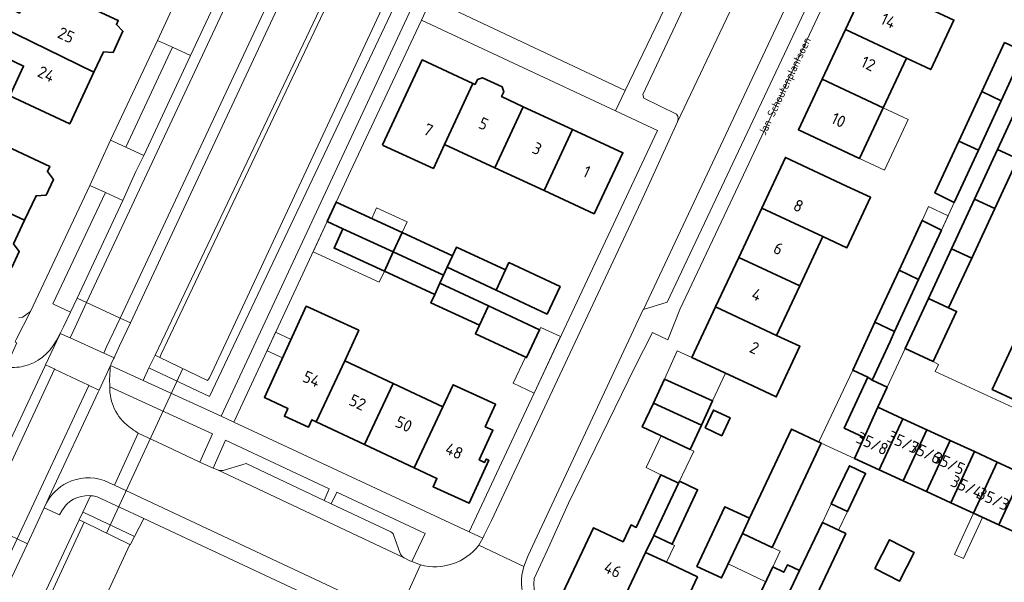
# Model space of a CAD drawing. Header units: metres. Extents: x 149984 to 156489, y 469398 to 478068.
# Tile 546 of 656: x 154015 to 154127, y 473818 to 473882. Entities that reach past the tile are written whole.
import ezdxf
from ezdxf.enums import TextEntityAlignment as Align

# ---------------------------------------------------------------- set-up
doc = ezdxf.new("R2010")
doc.units = ezdxf.units.M
doc.header["$LTSCALE"] = 0.75
for name, color, linetype, lineweight in [('B-WE-GR-BEPLANTING_CULTUUR_HEESTERS-GV', 252, 'Continuous', 18), ('B-WE-KW-KUNSTWERK_DUIKER-G', 6, 'Continuous', 18), ('B-WE-OG-BEBOUWING-GV', 6, 'Continuous', 35), ('B-WE-OG-BEBOUWING-T18', 1, 'Continuous', 18), ('B-WE-OG-BEBOUWING_LUIFEL-GV', 6, 'Continuous', 18), ('B-WE-OG-BEBOUWING_OVERBOUWING-GV', 6, 'Continuous', 18), ('B-WE-OG-TERREIN_BEGROEID-GV', 252, 'Continuous', 18), ('B-WE-OG-TERREIN_ERF-GV', 252, 'Continuous', 18), ('B-WE-OG-TERREIN_OEVER-GV', 252, 'Continuous', 18), ('B-WE-OG-TOPOGRAFIE-T18', 7, 'Continuous', 18), ('B-WE-OG-WATER-GV', 252, 'Continuous', 18), ('B-WE-VH-GESLOTENVERHARDING_ASFALT-GV', 252, 'Continuous', 18), ('B-WE-VH-OPENVERHARDING_BETONSTRAATSTEEN-GV', 252, 'Continuous', 18), ('B-WE-VH-OPENVERHARDING_STRAATBAKSTEEN-GV', 252, 'Continuous', 18), ('B-WE-VH-OPENVERHARDING_TEGEL-GV', 252, 'Continuous', 18)]:
    doc.layers.add(name, color=color, linetype=linetype, lineweight=lineweight)
doc.styles.add('NLCS-ISO-M500-T18', font='NLCS-ISO.ttf', dxfattribs={"height": 0.9})
doc.styles.add('NLCS-ISO-M750-T18', font='NLCS-ISO.ttf', dxfattribs={"height": 1.35})

msp = doc.modelspace()

# ---------------------------------------------------------------- linework, layer by layer
at = {"layer": 'B-WE-GR-BEPLANTING_CULTUUR_HEESTERS-GV', "flags": 128}
msp.add_lwpolyline([(154026.516, 473861.411), (154024.543, 473862.293), (154018.593, 473849.654), (154020.602, 473848.717), (154021.341, 473850.302)], close=True, dxfattribs=at)
at = {"layer": 'B-WE-GR-BEPLANTING_CULTUUR_HEESTERS-GV'}
for points in [[(154025.045, 473840.228, 0.2406086), (154027.24, 473835.667)], [(154027.24, 473835.667, 0.0163853), (154028.284, 473834.944)], [(154037.216, 473830.797, 0.1580231), (154037.931, 473830.714)], [(154057, 473823.711, -0.2859928), (154057.284, 473823.39)], [(154057.987, 473821.375, 0.2133523), (154058.499, 473820.776)]]:
    msp.add_lwpolyline(points, format="xyb", dxfattribs=at)
at = {"layer": 'B-WE-GR-BEPLANTING_CULTUUR_HEESTERS-GV', "flags": 128}
for points in [[(154028.284, 473834.944), (154031.524, 473833.437), (154035.275, 473831.633), (154036.732, 473834.856), (154025.045, 473840.228)], [(154049.394, 473827.296), (154049.991, 473828.633), (154038.209, 473834.165), (154036.785, 473830.972), (154037.197, 473830.806), (154037.216, 473830.797)], [(154037.931, 473830.714), (154040.537, 473831.48), (154049.394, 473827.296)], [(154058.499, 473820.776), (154058.511, 473820.77), (154059.15, 473820.445), (154059.359, 473820.353), (154060.895, 473823.543), (154050.83, 473828.252), (154050.195, 473826.913)], [(154050.195, 473826.913), (154057, 473823.711)], [(154057.284, 473823.39), (154057.987, 473821.375)]]:
    msp.add_lwpolyline(points, dxfattribs=at)
at = {"layer": 'B-WE-KW-KUNSTWERK_DUIKER-G', "flags": 128}
msp.add_lwpolyline([(154024.685, 473823.578), (154033.363, 473842.284)], dxfattribs=at)
at = {"layer": 'B-WE-OG-BEBOUWING-GV', "flags": 128}
for points in [[(154023.249, 473875.97), (154024.347, 473878.311), (154025.413, 473878.23), (154026.538, 473880.63), (154025.794, 473881.398), (154026.002, 473881.842), (154019.184, 473885.038), (154016.468, 473886.311), (154014.778, 473882.708), (154013.637, 473883.242), (154012.624, 473881.174)], [(154111.266, 473886.445), (154108.631, 473880.82), (154115.568, 473877.571), (154118.336, 473876.275), (154120.971, 473881.901), (154118.203, 473883.197)], [(154012.624, 473881.174), (154011.324, 473878.519), (154015.262, 473876.672), (154013.679, 473873.295), (154020.497, 473870.099), (154023.249, 473875.97)], [(154108.631, 473880.82), (154105.997, 473875.194), (154112.934, 473871.945), (154115.568, 473877.571)], [(154128.922, 473878.322), (154126.725, 473879.351), (154124.138, 473873.769), (154126.338, 473872.739)], [(154056.028, 473867.705), (154056.122, 473867.662), (154061.816, 473865.045), (154063.08, 473867.769), (154066.293, 473874.712), (154060.533, 473877.378)], [(154063.08, 473867.769), (154068.811, 473865.11), (154072.027, 473872.059), (154069.562, 473873.199), (154069.819, 473873.755), (154069.618, 473874.323), (154067.383, 473875.356), (154066.82, 473875.143), (154066.563, 473874.587), (154066.293, 473874.712)], [(154112.934, 473871.945), (154105.997, 473875.194), (154103.299, 473869.432), (154110.236, 473866.184)], [(154121.536, 473868.154), (154123.739, 473867.122), (154126.338, 473872.739), (154124.138, 473873.769)], [(154125.921, 473867.186), (154128.227, 473866.122), (154130.848, 473871.762), (154128.54, 473872.827)], [(154077.624, 473869.468), (154072.027, 473872.059), (154068.811, 473865.11), (154074.406, 473862.514)], [(154006.804, 473863.154), (154015.361, 473859.143), (154016.668, 473861.931), (154017.807, 473861.981), (154018.648, 473863.775), (154017.958, 473864.682), (154018.23, 473865.263), (154010.85, 473868.723), (154010.627, 473868.248), (154007.883, 473869.534), (154005.236, 473863.889)], [(154080.105, 473859.87), (154083.358, 473866.815), (154077.624, 473869.468), (154074.406, 473862.514)], [(154120.99, 473861.18), (154123.739, 473867.122), (154121.536, 473868.154), (154118.803, 473862.256)], [(154128.227, 473866.122), (154125.921, 473867.186), (154123.301, 473861.543), (154125.606, 473860.48)], [(154099.134, 473860.539), (154106.072, 473857.291), (154108.797, 473856.015), (154111.489, 473861.766), (154108.765, 473863.041), (154101.827, 473866.29)], [(154014.102, 473856.457), (154015.361, 473859.143), (154006.804, 473863.154), (154005.236, 473863.889), (154003.97, 473861.19), (154005.557, 473860.446), (154006.752, 473859.886), (154005.148, 473856.464), (154006.081, 473856.027), (154004.467, 473852.583), (154004.418, 473852.477), (154009.977, 473849.871), (154010.044, 473850.013), (154011.641, 473853.421), (154012.492, 473853.022), (154012.818, 473853.717), (154013.909, 473853.781), (154014.752, 473855.578)], [(154051.542, 473858.186), (154057.257, 473855.539), (154058.277, 473857.754), (154050.769, 473861.212), (154049.748, 473859.017)], [(154123.301, 473861.543), (154120.681, 473855.9), (154122.985, 473854.837), (154125.606, 473860.48)], [(154106.072, 473857.291), (154099.134, 473860.539), (154096.506, 473854.925), (154103.443, 473851.676)], [(154116.957, 473852.412), (154119.548, 473858.021), (154117.356, 473859.135), (154114.725, 473853.457)], [(154057.257, 473855.539), (154051.542, 473858.186), (154050.527, 473855.982), (154050.643, 473855.929), (154056.248, 473853.347)], [(154057.257, 473855.539), (154062.974, 473852.893), (154063.39, 473853.798), (154063.999, 473855.119), (154058.277, 473857.754)], [(154068.938, 473851.201), (154070.016, 473853.506), (154064.439, 473856.075), (154063.999, 473855.119), (154063.39, 473853.798)], [(154122.985, 473854.837), (154120.681, 473855.9), (154118.062, 473850.259), (154120.364, 473849.197)], [(154062.974, 473852.893), (154057.257, 473855.539), (154056.248, 473853.347), (154061.969, 473850.712), (154062.557, 473851.988)], [(154093.877, 473849.31), (154100.814, 473846.061), (154103.443, 473851.676), (154096.506, 473854.925)], [(154070.016, 473853.506), (154068.938, 473851.201), (154074.743, 473848.484), (154076.211, 473851.621), (154070.406, 473854.339)], [(154111.992, 473847.558), (154114.23, 473846.51), (154116.957, 473852.412), (154114.725, 473853.457)], [(154062.557, 473851.988), (154061.969, 473850.712), (154061.529, 473849.756), (154067.049, 473847.213), (154068.075, 473849.405)], [(154118.062, 473850.259), (154115.42, 473844.566), (154118.59, 473843.079), (154121.263, 473848.782), (154120.364, 473849.197)], [(154048.535, 473836.303), (154051.756, 473843.158), (154053.344, 473846.639), (154047.357, 473849.371), (154042.625, 473838.999), (154045.295, 473837.744), (154044.894, 473836.865), (154047.623, 473835.62), (154048.01, 473836.468), (154048.504, 473836.236)], [(154068.075, 473849.405), (154067.049, 473847.213), (154066.598, 473846.249), (154072.403, 473843.532), (154073.88, 473846.688)], [(154100.814, 473846.061), (154093.877, 473849.31), (154091.184, 473843.559), (154098.121, 473840.31), (154100.774, 473839.067), (154103.468, 473844.818)], [(154111.664, 473840.955), (154113.704, 473845.371), (154114.23, 473846.51), (154111.992, 473847.558), (154109.469, 473842.114), (154111.184, 473841.32)], [(154137.587, 473841.252), (154130.609, 473844.471), (154127.988, 473845.68), (154125.319, 473839.895), (154127.941, 473838.686), (154134.899, 473835.458)], [(154048.504, 473836.236), (154053.987, 473833.66), (154057.242, 473840.587), (154051.756, 473843.158), (154048.535, 473836.303)], [(154086.819, 473838.367), (154092.268, 473835.845), (154093.549, 473838.622), (154088.08, 473841.09), (154088.042, 473841.008)], [(154111.664, 473840.955), (154111.184, 473841.32), (154108.494, 473835.512), (154110.756, 473834.464), (154112.315, 473837.894), (154113.363, 473840.174)], [(154059.639, 473831.004), (154062.897, 473837.937), (154057.242, 473840.587), (154053.987, 473833.66)], [(154062.897, 473837.937), (154059.639, 473831.004), (154062.21, 473829.796), (154061.774, 473828.845), (154065.865, 473826.969), (154068.107, 473831.86), (154067.816, 473831.993), (154067.641, 473831.611), (154067.023, 473831.895), (154068.574, 473835.276), (154067.719, 473835.668), (154068.892, 473838.226), (154064.049, 473840.448)], [(154092.268, 473835.845), (154086.819, 473838.367), (154085.559, 473835.645), (154090.999, 473833.092)], [(154112.487, 473830.763), (154115.167, 473836.583), (154112.315, 473837.894), (154110.756, 473834.464), (154109.653, 473832.066)], [(154092.685, 473835.531), (154094.575, 473834.655), (154095.522, 473836.697), (154093.631, 473837.573)], [(154115.167, 473836.583), (154112.487, 473830.763), (154115.191, 473829.52), (154117.871, 473835.34)], [(154097.752, 473825.266), (154096.936, 473823.53), (154100.309, 473821.945), (154105.893, 473833.825), (154102.52, 473835.41)], [(154120.538, 473834.114), (154117.871, 473835.34), (154115.191, 473829.52), (154117.858, 473828.294)], [(154117.858, 473828.294), (154120.605, 473827.031), (154123.285, 473832.851), (154120.538, 473834.114)], [(154123.196, 473825.84), (154125.874, 473831.661), (154123.285, 473832.851), (154120.605, 473827.031)], [(154108.862, 473826.045), (154110.931, 473830.361), (154109.092, 473831.243), (154107.022, 473826.927)], [(154125.874, 473831.661), (154123.196, 473825.84), (154126.085, 473824.512), (154128.766, 473830.332)], [(154085.935, 473821.384), (154086.79, 473823.165), (154086.85, 473823.292), (154089.688, 473829.268), (154089.375, 473829.416), (154087.678, 473830.222), (154086.75, 473828.264), (154084.848, 473824.237), (154084.273, 473824.508), (154083.372, 473822.599), (154080.024, 473824.184), (154076.523, 473816.803), (154082.437, 473813.997)], [(154128.766, 473830.332), (154126.085, 473824.512), (154128.74, 473823.292), (154131.42, 473829.112)], [(154086.85, 473823.292), (154088.931, 473822.309), (154091.844, 473828.515), (154089.788, 473829.48), (154089.688, 473829.268)], [(154096.936, 473823.53), (154097.752, 473825.266), (154094.952, 473826.582), (154091.763, 473819.797), (154094.563, 473818.481)], [(154103.42, 473819.32), (154097.506, 473806.849), (154102.508, 473804.477), (154106.013, 473811.867), (154103.673, 473812.976), (154108.679, 473823.53), (154106.018, 473824.806)], [(154111.969, 473819.547), (154114.773, 473818.103), (154116.457, 473821.374), (154113.653, 473822.818)], [(154082.437, 473813.997), (154088.35, 473811.192), (154091.818, 473818.597), (154088.062, 473820.376), (154085.935, 473821.384)], [(154097.506, 473806.849), (154103.42, 473819.32), (154102.037, 473819.975), (154101.637, 473819.131), (154100.386, 473819.739), (154098.374, 473815.492), (154096.03, 473816.603), (154092.524, 473809.212)]]:
    msp.add_lwpolyline(points, close=True, dxfattribs=at)
at = {"layer": 'B-WE-OG-BEBOUWING_LUIFEL-GV', "flags": 128}
for points in [[(154110.236, 473866.184), (154113.078, 473864.853), (154115.776, 473870.614), (154112.934, 473871.945)], [(154058.277, 473857.754), (154058.834, 473858.964), (154055.362, 473860.563), (154054.805, 473859.353)], [(154117.356, 473859.135), (154119.548, 473858.021), (154120.3, 473859.669), (154118.08, 473860.698)], [(154051.542, 473858.186), (154049.749, 473859.02), (154048.14, 473855.56), (154055.67, 473852.092), (154056.248, 473853.347), (154050.527, 473855.982)], [(154072.403, 473843.532), (154072.279, 473843.59), (154070.882, 473840.611), (154073.261, 473839.496), (154076.269, 473845.914), (154074.012, 473846.97), (154073.88, 473846.688)], [(154044.686, 473843.517), (154045.641, 473845.61), (154043.885, 473846.411), (154042.93, 473844.318)], [(154093.549, 473838.622), (154095.02, 473841.762), (154091.184, 473843.559), (154089.531, 473844.305), (154088.08, 473841.09)], [(154109.469, 473842.114), (154105.632, 473833.948), (154105.893, 473833.825), (154109.653, 473832.066), (154110.756, 473834.464), (154108.494, 473835.512), (154111.184, 473841.32)], [(154089.688, 473829.268), (154091.395, 473832.906), (154090.999, 473833.092), (154087.696, 473834.642), (154085.98, 473831.028), (154087.678, 473830.222), (154089.375, 473829.416)], [(154106.018, 473824.806), (154107.847, 473823.929), (154108.862, 473826.045), (154107.022, 473826.927)], [(154086.85, 473823.292), (154086.79, 473823.165), (154085.935, 473821.384), (154088.062, 473820.376), (154088.304, 473820.261), (154089.212, 473822.177)], [(154095.31, 473820.071), (154099.584, 473818.046), (154100.386, 473819.739), (154101.221, 473821.516), (154096.936, 473823.53)]]:
    msp.add_lwpolyline(points, close=True, dxfattribs=at)
at = {"layer": 'B-WE-OG-BEBOUWING_OVERBOUWING-GV', "flags": 128}
msp.add_lwpolyline([(154123.196, 473825.84), (154121.041, 473821.151), (154122.06, 473820.683), (154124.215, 473825.371)], close=True, dxfattribs=at)
at = {"layer": 'B-WE-OG-TERREIN_BEGROEID-GV', "flags": 128}
for points in [[(154078.955, 473957.549), (154069.815, 473937.974), (154061.096, 473919.415), (154052.329, 473900.782), (154043.579, 473882.119), (154033.989, 473861.62), (154027.391, 473847.479), (154026.17, 473844.863), (154025.856, 473844.19), (154025.631, 473843.706), (154025.543, 473843.517), (154025.481, 473843.385), (154025.22, 473842.824), (154025.21, 473842.802), (154025.131, 473842.633), (154028.826, 473840.943), (154029.503, 473842.367), (154030.196, 473843.823), (154067.225, 473921.652), (154067.258, 473923.461), (154067.304, 473924.619), (154067.819, 473925.866), (154070.034, 473927.648), (154086.212, 473963.038)], [(153970.325, 473715.9), (154021.573, 473825.082), (154021.987, 473825.965), (154022.866, 473827.838), (154022.688, 473827.853), (154022.255, 473827.834), (154021.819, 473827.76), (154021.362, 473827.62), (154020.932, 473827.422), (154020.525, 473827.163), (154020.184, 473826.877), (154019.941, 473826.622), (154019.586, 473826.131), (154019.342, 473825.642), (154017.594, 473826.45), (154015.679, 473822.381), (154009.978, 473810.265)]]:
    msp.add_lwpolyline(points, dxfattribs=at)
for points in [[(154028.826, 473840.943), (154037.689, 473836.889), (154060.111, 473885.018), (154067.101, 473899.438), (154068.098, 473901.741), (154086.3, 473940.96), (154089.36, 473947.3), (154088.96, 473947.5), (154090.63, 473950.87), (154092.88, 473949.85), (154093.323, 473950.997), (154093.418, 473951.245), (154093.74, 473952.08), (154093.837, 473952.282), (154091.949, 473953.157), (154091.86, 473952.97), (154091.276, 473951.974), (154090.236, 473952.509), (154089.865, 473952.567), (154089.535, 473952.518), (154089.355, 473952.427), (154063.119, 473895.599), (154036.365, 473839.117), (154029.503, 473842.367)], [(154090.58, 473888.41), (154068.54, 473898.74), (154061.55, 473884.32), (154083.6, 473873.89)], [(154022.574, 473825.692), (154027.848, 473823.187), (154028.903, 473825.236), (154028.836, 473825.267), (154023.595, 473827.719), (154023.177, 473827.811), (154022.866, 473827.838), (154021.987, 473825.965)]]:
    msp.add_lwpolyline(points, close=True, dxfattribs=at)
at = {"layer": 'B-WE-OG-TERREIN_ERF-GV', "flags": 128}
for points in [[(154014.71, 473848.04), (154015.12, 473848.14), (154015.44, 473848.31), (154015.69, 473848.53), (154016.021, 473848.758), (154022.767, 473863.099), (154025.135, 473868.256), (154030.462, 473879.596), (154033.044, 473885.177), (154038.524, 473896.757), (154039.805, 473899.508), (154044.371, 473909.235), (154046.942, 473914.801), (154052.34, 473926.319), (154054.901, 473931.761), (154060.095, 473942.791), (154062.74, 473948.414)], [(154207.67, 473885.12), (154125.04, 473923.73), (154116.8, 473906.33), (154114.495, 473901.425), (154095.53, 473861.08), (154089.82, 473849.02), (154088.44, 473845.57), (154086.73, 473846.37), (154084.708, 473842.441), (154077.18, 473826.99), (154074.748, 473821.611), (154073.259, 473818.408)], [(154124.138, 473873.769), (154126.725, 473879.351)], [(154128.74, 473823.292), (154126.085, 473824.512), (154123.196, 473825.84), (154120.605, 473827.031), (154117.858, 473828.294), (154115.191, 473829.52), (154112.487, 473830.763), (154109.653, 473832.066), (154110.756, 473834.464), (154108.494, 473835.512), (154111.184, 473841.32), (154109.469, 473842.114), (154111.992, 473847.558), (154114.725, 473853.457), (154117.356, 473859.135), (154119.548, 473858.021), (154120.99, 473861.18), (154118.803, 473862.256), (154121.536, 473868.154), (154124.138, 473873.769)], [(154010.85, 473868.723), (154018.23, 473865.263), (154017.958, 473864.682), (154018.648, 473863.775), (154017.807, 473861.981), (154016.668, 473861.931), (154015.361, 473859.143), (154014.102, 473856.457)], [(154128.227, 473866.122), (154125.606, 473860.48), (154122.985, 473854.837), (154120.364, 473849.197), (154121.263, 473848.782), (154118.59, 473843.079), (154119.204, 473842.737), (154118.85, 473841.96), (154134.606, 473834.677)], [(154127.941, 473838.686), (154125.319, 473839.895), (154127.988, 473845.68)], [(154054.653, 473813.19), (154028.903, 473825.236), (154027.848, 473823.187), (154027.374, 473822.267), (154027.322, 473822.292), (154021.58, 473809.86), (154013.76, 473791.44), (154013.6, 473791.12), (154013.35, 473790.42), (154013.33, 473789.94), (154013.28, 473789.58), (154013.35, 473789.19), (154013.36, 473788.87), (154013.42, 473788.46), (154013.58, 473788.03), (154013.76, 473787.81), (154013.99, 473787.58), (154014.46, 473787.29), (154030.9, 473780.01), (154046.086, 473772.643), (154048.631, 473771.505)]]:
    msp.add_lwpolyline(points, dxfattribs=at)
for points in [[(154105.997, 473875.194), (154108.631, 473880.82), (154111.266, 473886.445), (154113.9, 473892.071), (154116.598, 473897.833), (154123.535, 473894.584), (154125.607, 473893.614), (154122.909, 473887.853), (154124.885, 473886.928), (154123.716, 473884.431), (154119.668, 473886.326), (154118.203, 473883.197), (154120.971, 473881.901), (154118.336, 473876.275), (154115.568, 473877.571), (154112.934, 473871.945), (154110.236, 473866.184), (154103.299, 473869.432)], [(154012.624, 473881.174), (154013.637, 473883.242), (154014.778, 473882.708), (154016.468, 473886.311), (154019.184, 473885.038), (154026.002, 473881.842), (154025.794, 473881.398), (154026.538, 473880.63), (154025.413, 473878.23), (154024.347, 473878.311), (154023.249, 473875.97), (154020.497, 473870.099), (154013.679, 473873.295), (154015.262, 473876.672), (154011.324, 473878.519)], [(154067.049, 473847.213), (154061.529, 473849.756), (154061.969, 473850.712), (154056.248, 473853.347), (154050.643, 473855.929), (154050.527, 473855.982), (154051.542, 473858.186), (154049.748, 473859.017), (154039.14, 473836.21), (154065.868, 473823.722), (154076.07, 473845.49), (154087.28, 473869.35), (154082.493, 473871.587), (154060.46, 473881.88), (154052.409, 473864.739), (154050.769, 473861.212), (154058.277, 473857.754), (154063.999, 473855.119), (154064.439, 473856.075), (154070.016, 473853.506), (154070.406, 473854.339), (154076.211, 473851.621), (154074.743, 473848.484), (154068.938, 473851.201), (154063.39, 473853.798), (154062.974, 473852.893), (154062.557, 473851.988), (154068.075, 473849.405), (154073.88, 473846.688), (154072.403, 473843.532), (154066.598, 473846.249)], [(154063.08, 473867.769), (154061.816, 473865.045), (154056.122, 473867.662), (154056.028, 473867.705), (154060.533, 473877.378), (154066.293, 473874.712), (154066.563, 473874.587), (154066.82, 473875.143), (154067.383, 473875.356), (154069.618, 473874.323), (154069.819, 473873.755), (154069.562, 473873.199), (154072.027, 473872.059), (154077.624, 473869.468), (154083.358, 473866.815), (154080.105, 473859.87), (154074.406, 473862.514), (154068.811, 473865.11)], [(154096.506, 473854.925), (154099.134, 473860.539), (154101.827, 473866.29), (154108.765, 473863.041), (154111.489, 473861.766), (154108.797, 473856.015), (154106.072, 473857.291), (154103.443, 473851.676), (154100.814, 473846.061), (154103.468, 473844.818), (154100.774, 473839.067), (154098.121, 473840.31), (154091.184, 473843.559), (154093.877, 473849.31)], [(154053.987, 473833.66), (154048.504, 473836.236), (154048.01, 473836.468), (154047.623, 473835.62), (154044.894, 473836.865), (154045.295, 473837.744), (154042.625, 473838.999), (154047.357, 473849.371), (154053.344, 473846.639), (154051.756, 473843.158), (154057.242, 473840.587), (154062.897, 473837.937), (154064.049, 473840.448), (154068.892, 473838.226), (154067.719, 473835.668), (154068.574, 473835.276), (154067.023, 473831.895), (154067.641, 473831.611), (154067.816, 473831.993), (154068.107, 473831.86), (154065.865, 473826.969), (154061.774, 473828.845), (154062.21, 473829.796), (154059.639, 473831.004)], [(154090.999, 473833.092), (154085.559, 473835.645), (154086.819, 473838.367), (154088.042, 473841.008), (154088.08, 473841.09), (154093.549, 473838.622), (154092.268, 473835.845)], [(154092.685, 473835.531), (154093.631, 473837.573), (154095.522, 473836.697), (154094.575, 473834.655)], [(154096.936, 473823.53), (154094.563, 473818.481), (154091.763, 473819.797), (154094.952, 473826.582), (154097.752, 473825.266), (154102.52, 473835.41), (154105.893, 473833.825), (154100.309, 473821.945)], [(154108.862, 473826.045), (154107.022, 473826.927), (154109.092, 473831.243), (154110.931, 473830.361)], [(154084.848, 473824.237), (154086.75, 473828.264), (154087.678, 473830.222), (154089.375, 473829.416), (154089.688, 473829.268), (154089.788, 473829.48), (154091.844, 473828.515), (154088.931, 473822.309), (154086.85, 473823.292), (154086.79, 473823.165), (154085.935, 473821.384), (154088.062, 473820.376), (154091.818, 473818.597), (154088.35, 473811.192), (154082.437, 473813.997), (154076.523, 473816.803), (154080.024, 473824.184), (154083.372, 473822.599), (154084.273, 473824.508)], [(154097.506, 473806.849), (154092.524, 473809.212), (154096.03, 473816.603), (154098.374, 473815.492), (154100.386, 473819.739), (154101.637, 473819.131), (154102.037, 473819.975), (154103.42, 473819.32), (154106.018, 473824.806), (154108.679, 473823.53), (154103.673, 473812.976), (154106.013, 473811.867), (154102.508, 473804.477)], [(154111.969, 473819.547), (154113.653, 473822.818), (154116.457, 473821.374), (154114.773, 473818.103)]]:
    msp.add_lwpolyline(points, close=True, dxfattribs=at)
at = {"layer": 'B-WE-OG-TERREIN_ERF-GV'}
msp.add_lwpolyline([(154073.259, 473818.408, 0.2973502), (154075.155, 473814.372)], format="xyb", dxfattribs=at)
at = {"layer": 'B-WE-OG-TERREIN_OEVER-GV', "flags": 128}
for points in [[(154030.196, 473843.823), (154030.74, 473843.55), (154030.89, 473843.94), (154067.77, 473921.73), (154067.97, 473924.33), (154068.4, 473925.6), (154070.44, 473927.38), (154081.28, 473951.16), (154086.47, 473962.15), (154086.979, 473963.25), (154086.916, 473963.276)], [(154086.244, 473963.106), (154086.212, 473963.038), (154070.034, 473927.648), (154067.819, 473925.866), (154067.304, 473924.619), (154067.258, 473923.461), (154067.225, 473921.652), (154030.196, 473843.823)]]:
    msp.add_lwpolyline(points, dxfattribs=at)
for points in [[(154030.196, 473843.823), (154029.503, 473842.367), (154036.365, 473839.117), (154063.119, 473895.599), (154089.355, 473952.427), (154089.535, 473952.518), (154089.865, 473952.567), (154090.236, 473952.509), (154091.276, 473951.974), (154091.86, 473952.97), (154091.949, 473953.157), (154089.46, 473954.31), (154089.251, 473954.271), (154089.14, 473954.25), (154086.41, 473948.73), (154078.45, 473931.42), (154036.39, 473841.23), (154036.15, 473840.94), (154030.74, 473843.55)], [(154027.322, 473822.292), (154027.374, 473822.267), (154027.848, 473823.187), (154022.574, 473825.692), (154021.987, 473825.965), (154021.573, 473825.082), (154022.145, 473824.817)], [(154021.573, 473825.082), (153970.325, 473715.9), (153970.962, 473715.626), (153990.78, 473757.9), (153997.93, 473772.91), (154000, 473777.383), (154005.26, 473788.75), (154017.71, 473815.24), (154022.145, 473824.817)]]:
    msp.add_lwpolyline(points, close=True, dxfattribs=at)
at = {"layer": 'B-WE-OG-WATER-GV', "flags": 128}
msp.add_lwpolyline([(154086.47, 473962.15), (154081.28, 473951.16), (154070.44, 473927.38), (154068.4, 473925.6), (154067.97, 473924.33), (154067.77, 473921.73), (154030.89, 473843.94), (154030.74, 473843.55), (154036.15, 473840.94), (154036.39, 473841.23), (154078.45, 473931.42), (154086.41, 473948.73), (154089.14, 473954.25), (154089.251, 473954.271), (154086.67, 473962.2)], close=True, dxfattribs=at)
msp.add_lwpolyline([(154013.76, 473791.44), (154021.58, 473809.86), (154027.322, 473822.292), (154022.145, 473824.817), (154017.71, 473815.24), (154005.26, 473788.75)], dxfattribs=at)
at = {"layer": 'B-WE-VH-GESLOTENVERHARDING_ASFALT-GV', "flags": 128}
for points in [[(154043.56, 473897.76), (154042.264, 473895.03), (154036.819, 473883.462), (154034.235, 473877.885), (154028.922, 473866.51), (154028.023, 473864.681), (154026.516, 473861.411), (154021.341, 473850.302), (154022.419, 473849.799), (154073.966, 473959.823), (154072.811, 473960.292), (154066.472, 473946.708), (154063.885, 473941.059), (154058.677, 473930.016), (154056.099, 473924.561), (154050.727, 473913.093), (154048.176, 473907.558)], [(154077.795, 473958.006), (154073.966, 473959.823), (154022.419, 473849.799), (154026.212, 473848.029)], [(154078.955, 473957.549), (154077.795, 473958.006), (154026.212, 473848.029), (154027.391, 473847.479), (154033.989, 473861.62), (154043.579, 473882.119), (154052.329, 473900.782), (154061.096, 473919.415), (154069.815, 473937.974)], [(154020.602, 473848.717), (154019.775, 473847.028), (154019.427, 473846.286), (154020.532, 473845.786), (154020.876, 473846.514), (154020.879, 473846.513), (154022.419, 473849.799), (154021.341, 473850.302)], [(154020.879, 473846.513), (154020.876, 473846.514), (154020.532, 473845.786), (154024.368, 473844.049), (154024.671, 473844.743), (154026.212, 473848.029), (154022.419, 473849.799)], [(154025.631, 473843.706), (154025.856, 473844.19), (154026.17, 473844.863), (154027.391, 473847.479), (154026.212, 473848.029), (154024.671, 473844.743), (154024.368, 473844.049), (154025.543, 473843.517)], [(154025.21, 473842.802), (154025.22, 473842.824), (154025.481, 473843.385), (154025.543, 473843.517), (154024.368, 473844.049), (154020.532, 473845.786), (154019.427, 473846.286), (154019.359, 473846.142), (154017.75, 473842.72), (154018.728, 473842.253), (154018.773, 473842.232), (154022.63, 473840.391), (154022.675, 473840.37), (154023.823, 473839.822), (154025.131, 473842.633)], [(154012.064, 473830.616), (154009.923, 473826.042), (154009.56, 473825.261), (154010.618, 473824.763), (154018.773, 473842.232), (154018.728, 473842.253), (154017.75, 473842.72), (154017.655, 473842.517)], [(154018.773, 473842.232), (154010.618, 473824.763), (154014.512, 473822.93), (154022.675, 473840.37), (154022.63, 473840.391)], [(154017.872, 473827.041), (154018.176, 473827.694), (154023.728, 473839.619), (154023.823, 473839.822), (154022.675, 473840.37), (154014.512, 473822.93), (154015.679, 473822.381), (154017.594, 473826.45)], [(153969.214, 473726.153), (153970.402, 473725.508), (153970.78, 473726.284), (153977.708, 473741.223), (153985.969, 473758.948), (153993.826, 473775.698), (154000, 473788.978), (154002.503, 473794.362), (154009.978, 473810.265), (154015.679, 473822.381), (154014.512, 473822.93)]]:
    msp.add_lwpolyline(points, close=True, dxfattribs=at)
at = {"layer": 'B-WE-VH-OPENVERHARDING_BETONSTRAATSTEEN-GV', "flags": 128}
for points in [[(154116.478, 473927.332), (154112.07, 473917.89), (154096.98, 473885.97), (154089.56, 473870.32), (154085.44, 473861.28), (154068.41, 473825.031), (154067.603, 473823.356), (154067.432, 473822.991), (154066.969, 473822.211), (154072.099, 473819.785), (154072.591, 473821.029), (154073.344, 473822.666), (154085.67, 473848.99), (154085.702, 473849), (154118.53, 473918.87), (154121.868, 473925.134)], [(154119.42, 473916.08), (154118.52, 473918.61), (154118.53, 473918.87), (154085.702, 473849), (154088.38, 473849.83), (154109.16, 473893.92)], [(154089.56, 473870.32), (154096.98, 473885.97), (154096.74, 473885.74), (154096.37, 473885.76), (154092.41, 473887.53), (154092.23, 473887.42), (154092.09, 473887.23), (154085.63, 473873.44), (154085.72, 473873.01), (154089.46, 473871.22), (154089.58, 473870.98), (154089.62, 473870.68)], [(154032.183, 473878.816), (154034.235, 473877.885), (154036.819, 473883.462), (154034.787, 473884.394), (154033.044, 473885.177), (154030.462, 473879.596)], [(154028.922, 473866.51), (154034.235, 473877.885), (154032.183, 473878.816), (154026.856, 473867.453)], [(154022.767, 473863.099), (154024.543, 473862.293), (154026.516, 473861.411), (154028.023, 473864.681), (154028.922, 473866.51), (154026.856, 473867.453), (154025.135, 473868.256)]]:
    msp.add_lwpolyline(points, close=True, dxfattribs=at)
for points in [[(154012.064, 473830.616), (154017.655, 473842.517), (154017.75, 473842.72), (154019.359, 473846.142), (154019.427, 473846.286), (154019.141, 473845.782), (154018.942, 473845.44)], [(154134.606, 473834.677), (154118.85, 473841.96), (154119.204, 473842.737), (154118.59, 473843.079), (154115.42, 473844.566), (154113.363, 473840.174), (154112.315, 473837.894), (154115.167, 473836.583), (154117.871, 473835.34), (154120.538, 473834.114), (154123.285, 473832.851), (154125.874, 473831.661), (154128.766, 473830.332)], [(154025.131, 473842.633), (154023.823, 473839.822), (154023.728, 473839.619), (154018.176, 473827.694), (154017.872, 473827.041)], [(154024.959, 473829.312), (154025.586, 473829.016), (154028.284, 473834.944)], [(154057, 473823.711), (154050.195, 473826.913), (154049.394, 473827.296), (154040.537, 473831.48), (154037.931, 473830.714)], [(154037.216, 473830.797), (154058.499, 473820.776)], [(154057.987, 473821.375), (154057.284, 473823.39)], [(154072.099, 473819.785), (154066.969, 473822.211)], [(154060.363, 473819.978), (154057.496, 473813.733)]]:
    msp.add_lwpolyline(points, dxfattribs=at)
at = {"layer": 'B-WE-VH-OPENVERHARDING_BETONSTRAATSTEEN-GV'}
for points in [[(154018.942, 473845.44, -0.2165873), (154015.233, 473842.547)], [(154015.233, 473842.547, -0.0796764), (154013.237, 473842.456)], [(154025.045, 473840.228, -0.040741), (154025.131, 473842.633)], [(154027.24, 473835.667, -0.2406086), (154025.045, 473840.228)], [(154028.284, 473834.944, -0.0163853), (154027.24, 473835.667)], [(154020.207, 473829.304, -0.2044358), (154024.399, 473829.549)], [(154037.931, 473830.714, -0.1580231), (154037.216, 473830.797)], [(154017.872, 473827.041, -0.1561574), (154020.207, 473829.304)], [(154024.399, 473829.549, -0.0308734), (154024.959, 473829.312)], [(154057.284, 473823.39, 0.2859928), (154057, 473823.711)], [(154066.969, 473822.211, -0.3044308), (154060.363, 473819.978)], [(154058.499, 473820.776, -0.2133523), (154057.987, 473821.375)], [(154072.215, 473815.898, -0.1744335), (154072.099, 473819.785)]]:
    msp.add_lwpolyline(points, format="xyb", dxfattribs=at)
at = {"layer": 'B-WE-VH-OPENVERHARDING_STRAATBAKSTEEN-GV', "flags": 128}
msp.add_lwpolyline([(154059.359, 473820.353), (154059.15, 473820.445), (154058.511, 473820.77), (154058.499, 473820.776), (154037.216, 473830.797), (154037.197, 473830.806), (154036.785, 473830.972), (154035.275, 473831.633), (154031.524, 473833.437), (154028.284, 473834.944), (154025.586, 473829.016), (154056.427, 473814.542), (154057.496, 473813.733), (154060.363, 473819.978)], close=True, dxfattribs=at)
at = {"layer": 'B-WE-VH-OPENVERHARDING_TEGEL-GV', "flags": 128}
for points in [[(154069.55, 473901.07), (154078.9, 473921.34), (154087.77, 473940.2), (154090.89, 473946.57), (154089.36, 473947.3), (154086.3, 473940.96), (154068.098, 473901.741), (154067.101, 473899.438), (154060.111, 473885.018), (154037.689, 473836.889), (154039.14, 473836.21), (154049.748, 473859.017), (154050.769, 473861.212), (154052.409, 473864.739), (154060.46, 473881.88), (154061.55, 473884.32), (154068.54, 473898.74)], [(154083.6, 473873.89), (154061.55, 473884.32), (154060.46, 473881.88), (154082.493, 473871.587)], [(154113.704, 473845.371), (154111.664, 473840.955), (154113.363, 473840.174), (154115.42, 473844.566), (154118.062, 473850.259), (154120.681, 473855.9), (154123.301, 473861.543), (154125.921, 473867.186), (154128.54, 473872.827), (154131.224, 473878.604), (154133.3, 473883.021), (154131.485, 473883.861), (154129.43, 473879.421), (154128.922, 473878.322), (154126.338, 473872.739), (154123.739, 473867.122), (154120.99, 473861.18), (154119.548, 473858.021), (154116.957, 473852.412), (154114.23, 473846.51)], [(154025.135, 473868.256), (154026.856, 473867.453), (154032.183, 473878.816), (154030.462, 473879.596)]]:
    msp.add_lwpolyline(points, close=True, dxfattribs=at)
for points in [[(154073.259, 473818.408), (154074.748, 473821.611), (154077.18, 473826.99), (154084.708, 473842.441), (154086.73, 473846.37), (154088.44, 473845.57), (154089.82, 473849.02), (154095.53, 473861.08), (154114.495, 473901.425), (154116.8, 473906.33), (154125.04, 473923.73), (154123.3, 473924.55), (154119.42, 473916.08), (154109.16, 473893.92), (154088.38, 473849.83), (154085.702, 473849), (154085.67, 473848.99), (154073.344, 473822.666), (154072.591, 473821.029), (154072.099, 473819.785)], [(154090.58, 473888.41), (154083.6, 473873.89), (154082.493, 473871.587), (154087.28, 473869.35), (154076.07, 473845.49), (154065.868, 473823.722), (154067.432, 473822.991), (154067.603, 473823.356), (154068.41, 473825.031), (154085.44, 473861.28), (154089.56, 473870.32), (154089.62, 473870.68), (154089.58, 473870.98), (154089.46, 473871.22), (154085.72, 473873.01), (154085.63, 473873.44), (154092.09, 473887.23)], [(154018.942, 473845.44), (154019.141, 473845.782), (154019.427, 473846.286), (154019.775, 473847.028), (154020.602, 473848.717), (154018.593, 473849.654), (154024.543, 473862.293), (154022.767, 473863.099), (154016.021, 473848.758)], [(154016.021, 473848.758), (154014.391, 473845.576), (154014.33, 473845.457), (154014.283, 473845.302), (154014.502, 473845.208), (154013.237, 473842.456)], [(154014.391, 473845.576), (154016.021, 473848.758), (154015.69, 473848.53), (154015.44, 473848.31), (154015.12, 473848.14), (154014.71, 473848.04)], [(154039.14, 473836.21), (154037.689, 473836.889), (154028.826, 473840.943), (154025.131, 473842.633)], [(154025.045, 473840.228), (154036.732, 473834.856), (154035.275, 473831.633), (154036.785, 473830.972), (154038.209, 473834.165), (154049.991, 473828.633), (154049.394, 473827.296), (154050.195, 473826.913), (154050.83, 473828.252), (154060.895, 473823.543), (154059.359, 473820.353), (154060.363, 473819.978)], [(154066.969, 473822.211), (154067.432, 473822.991), (154065.868, 473823.722), (154039.14, 473836.21)], [(154025.586, 473829.016), (154024.959, 473829.312)], [(154057.496, 473813.733), (154056.427, 473814.542), (154025.586, 473829.016)], [(154017.872, 473827.041), (154017.594, 473826.45), (154019.342, 473825.642), (154019.586, 473826.131), (154019.941, 473826.622), (154020.184, 473826.877), (154020.525, 473827.163), (154020.932, 473827.422), (154021.362, 473827.62), (154021.819, 473827.76), (154022.255, 473827.834), (154022.688, 473827.853), (154022.866, 473827.838), (154023.177, 473827.811), (154023.595, 473827.719), (154028.836, 473825.267), (154028.903, 473825.236), (154054.653, 473813.19)]]:
    msp.add_lwpolyline(points, dxfattribs=at)
at = {"layer": 'B-WE-VH-OPENVERHARDING_TEGEL-GV'}
for points in [[(154015.233, 473842.547, 0.2165873), (154018.942, 473845.44)], [(154013.237, 473842.456, 0.0796764), (154015.233, 473842.547)], [(154025.131, 473842.633, 0.040741), (154025.045, 473840.228)], [(154024.399, 473829.549, 0.2044358), (154020.207, 473829.304)], [(154020.207, 473829.304, 0.1561574), (154017.872, 473827.041)], [(154024.959, 473829.312, 0.0308734), (154024.399, 473829.549)], [(154060.363, 473819.978, 0.3044308), (154066.969, 473822.211)], [(154072.099, 473819.785, 0.1744335), (154072.215, 473815.898)], [(154075.155, 473814.372, -0.2973502), (154073.259, 473818.408)]]:
    msp.add_lwpolyline(points, format="xyb", dxfattribs=at)

# ---------------------------------------------------------------- texts
at = {"layer": 'B-WE-OG-BEBOUWING-T18', "style": 'NLCS-ISO-M750-T18'}
for s, rotation, p in [('14', 335, (154113.517, 473881.821)), ('25', 334.9, (154020.091, 473880.195)), ('12', 335, (154111.237, 473876.953)), ('24', 334.9, (154017.829, 473875.768)), ('10', 335, (154107.857, 473870.535)), ('7', 335.1, (154061.24, 473869.422)), ('5', 335.1, (154067.519, 473870.119)), ('3', 335.1, (154073.602, 473867.297)), ('1', 335.1, (154079.243, 473864.679)), ('8', 335, (154103.297, 473860.797)), ('6', 335, (154101.017, 473855.928)), ('4', 335, (154098.558, 473850.675)), ('2', 335, (154098.301, 473844.643)), ('54', 335.5, (154047.979, 473841.097)), ('52', 334.9, (154053.209, 473838.445)), ('50', 334.9, (154058.46, 473835.978)), ('35/8', 335.3, (154111.691, 473833.778)), ('35/7', 335.3, (154115.197, 473833.92)), ('48', 335.4, (154064.19, 473832.913)), ('35/6', 335.3, (154117.719, 473832.76)), ('35/5', 335.3, (154120.405, 473831.525)), ('35/4', 335.3, (154122.426, 473828.844)), ('35/3', 335.3, (154125.463, 473827.448)), ('46', 334.7, (154082.197, 473819.432))]:
    msp.add_text(s, height=1.35, rotation=rotation, dxfattribs=at).set_placement(p, align=Align.MIDDLE)
at = {"layer": 'B-WE-OG-TOPOGRAFIE-T18', "style": 'NLCS-ISO-M500-T18'}
msp.add_text('Jan Schoutenplantsoen', height=0.9, rotation=64.5, dxfattribs=at).set_placement((154101.852, 473874.334), align=Align.MIDDLE)

doc.saveas('drawing.dxf')
